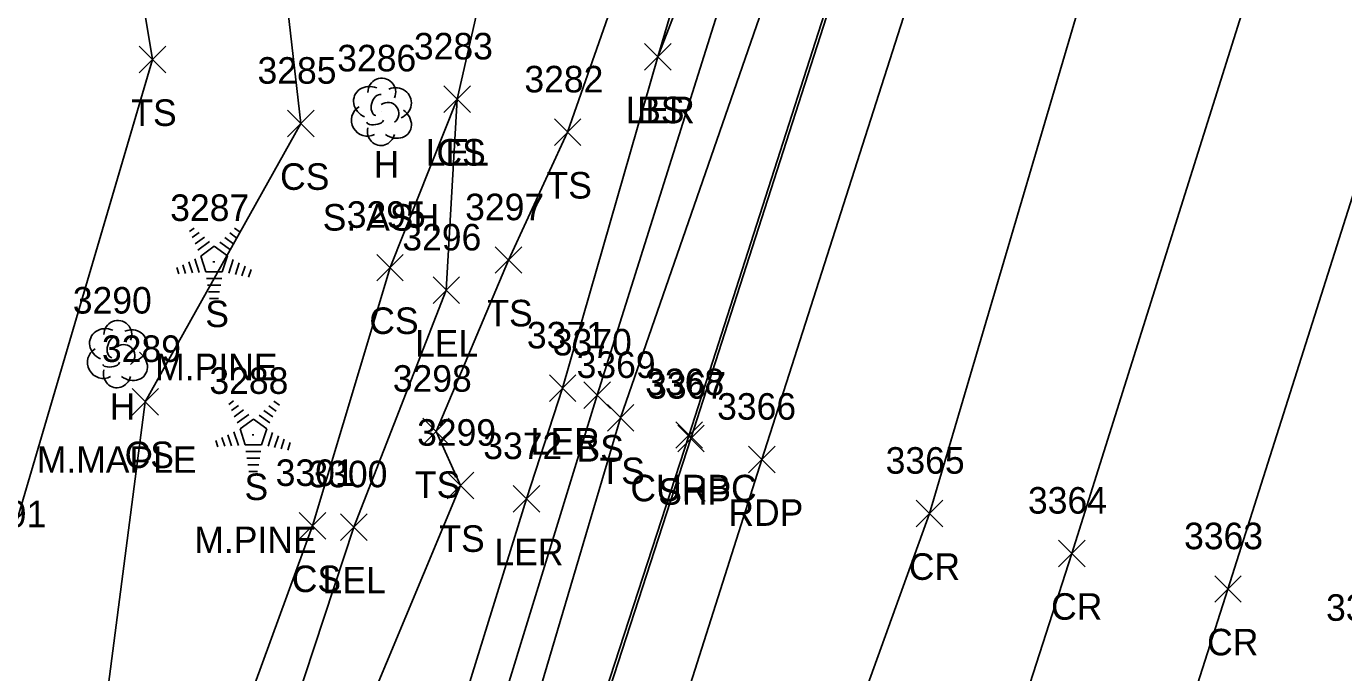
# Model space of a CAD drawing. Extents: x 1462089 to 1464015, y 730534 to 736144.
# Drawn here: x 1462931.1 to 1463030.4, y 732757.3 to 732806 of the extents above; entities that cross this region are included whole.
import ezdxf

# ---------------------------------------------------------------- set-up
doc = ezdxf.new("R2010")
doc.units = 0
for name, color, linetype in [('L_A', 7, 'Continuous'), ('L_C', 7, 'Continuous'), ('L_I', 7, 'Continuous'), ('L_TIC', 7, 'Continuous'), ('LARO', 7, 'Continuous'), ('LELB', 7, 'Continuous'), ('LTC', 7, 'Continuous'), ('LTD', 7, 'Continuous'), ('P_A', 7, 'Continuous'), ('P_I', 7, 'Continuous'), ('P_TIC', 7, 'Continuous'), ('PET', 7, 'Continuous'), ('PRC', 7, 'Continuous'), ('PSP', 7, 'Continuous'), ('R_A', 7, 'Continuous'), ('R_I', 7, 'Continuous'), ('R_TIC', 7, 'Continuous'), ('RC', 7, 'Continuous')]:
    doc.layers.add(name, color=color, linetype=linetype)

msp = doc.modelspace()

# ---------------------------------------------------------------- linework, layer by layer
at = {"layer": 'L_TIC'}
for points in [[(1462977.707, 732802.667), (1462979.707, 732804.667)], [(1462979.707, 732802.667), (1462977.707, 732804.667)], [(1462977.707, 732802.667), (1462979.707, 732804.667)], [(1462979.707, 732802.667), (1462977.707, 732804.667)], [(1462939.627, 732802.464), (1462941.627, 732804.464)], [(1462941.627, 732802.464), (1462939.627, 732804.464)], [(1462962.588, 732799.475), (1462964.588, 732801.475)], [(1462964.588, 732799.475), (1462962.588, 732801.475)], [(1462962.588, 732799.475), (1462964.588, 732801.475)], [(1462964.588, 732799.475), (1462962.588, 732801.475)], [(1462950.803, 732797.647), (1462952.803, 732799.647)], [(1462952.803, 732797.647), (1462950.803, 732799.647)], [(1462970.912, 732796.992), (1462972.912, 732798.992)], [(1462972.912, 732796.992), (1462970.912, 732798.992)], [(1462957.526, 732786.785), (1462959.526, 732788.785)], [(1462959.526, 732786.785), (1462957.526, 732788.785)], [(1462966.447, 732787.358), (1462968.447, 732789.358)], [(1462968.447, 732787.358), (1462966.447, 732789.358)], [(1462961.77, 732785.08), (1462963.77, 732787.08)], [(1462963.77, 732785.08), (1462961.77, 732787.08)], [(1462970.534, 732777.698), (1462972.534, 732779.698)], [(1462972.534, 732777.698), (1462970.534, 732779.698)], [(1462973.138, 732777.166), (1462975.138, 732779.166)], [(1462975.138, 732777.166), (1462973.138, 732779.166)], [(1462939.09, 732776.677), (1462941.09, 732778.677)], [(1462941.09, 732776.677), (1462939.09, 732778.677)], [(1462974.902, 732775.471), (1462976.902, 732777.471)], [(1462976.902, 732775.471), (1462974.902, 732777.471)], [(1462960.996, 732774.433), (1462962.996, 732776.433)], [(1462962.996, 732774.433), (1462960.996, 732776.433)], [(1462962.835, 732770.363), (1462964.835, 732772.363)], [(1462964.835, 732770.363), (1462962.835, 732772.363)], [(1462967.814, 732769.356), (1462969.814, 732771.356)], [(1462969.814, 732769.356), (1462967.814, 732771.356)], [(1462951.684, 732767.331), (1462953.684, 732769.331)], [(1462953.684, 732767.331), (1462951.684, 732769.331)], [(1462954.805, 732767.232), (1462956.805, 732769.232)], [(1462956.805, 732767.232), (1462954.805, 732769.232)]]:
    msp.add_lwpolyline(points, dxfattribs=at)
at = {"layer": 'LARO'}
for points in [[(1462983.425, 732830.893), (1462986.015, 732828.407), (1462978.707, 732803.667), (1462971.534, 732778.698), (1462968.814, 732770.356), (1462959.47, 732740.192), (1462953.018, 732726.608), (1462938.843, 732685.173), (1462927.765, 732651.687), (1462919.391, 732624.437), (1462913.188, 732613.501)], [(1462963.588, 732800.475), (1462962.77, 732786.08), (1462955.805, 732768.232), (1462949.839, 732750.151), (1462943.905, 732732.257), (1462937.187, 732721.708), (1462933.315, 732703.101), (1462919.188, 732660.623), (1462912.537, 732624.664), (1462906.906, 732612.496), (1462913.188, 732613.501)]]:
    msp.add_lwpolyline(points, dxfattribs=at)
at = {"layer": 'LELB'}
for points in [[(1463108.712, 733226.095), (1463108.784, 733215.454), (1463107.913, 733210.669), (1463106.517, 733207.368), (1463097.654, 733182.341), (1463096.327, 733171.823), (1463062.968, 733061.463), (1463044.31, 733003.118), (1463029.331, 732955.277), (1463018.109, 732921.023), (1463012.519, 732895.454), (1463002.138, 732868.555), (1462989.945, 732828.368), (1462974.138, 732778.166), (1462962.051, 732738.86), (1462942.093, 732684.704)], [(1463108.712, 733226.095), (1463110.436, 733215.453), (1463109.61, 733208.142), (1463106.265, 733200.459), (1463099.076, 733171.499), (1463080.202, 733104.808), (1463066.068, 733061.121), (1463047.437, 733002.3), (1463031.887, 732954.264), (1463021.288, 732920.451), (1463016.036, 732893.813), (1463006.161, 732867.271), (1462993.391, 732826.963), (1462975.902, 732776.471), (1462964.589, 732738.298), (1462945.297, 732683.439)], [(1463055.631, 733063.213), (1463034.634, 733001.948), (1463021.174, 732953.091), (1463005.856, 732923.496), (1463000.799, 732913.835), (1462995.197, 732902.161), (1462991.681, 732870.515), (1462983.425, 732830.893), (1462971.912, 732797.992), (1462967.447, 732788.358), (1462961.996, 732775.433), (1462963.835, 732771.363), (1462954.148, 732748.126), (1462943.905, 732732.257), (1462943.457, 732721.306), (1462938.529, 732701.154), (1462919.188, 732660.623)], [(1463024.958, 733052.891), (1463019.373, 733009.957), (1463000.008, 732962.325), (1462984.86, 732926.012), (1462972.756, 732908.944), (1462960.375, 732884.471), (1462958.085, 732841.861), (1462948.328, 732829.183), (1462951.803, 732798.647), (1462940.09, 732777.677), (1462936.198, 732747.889), (1462927.878, 732723.491), (1462921.502, 732707.292), (1462904.858, 732665.936), (1462895.558, 732628.878), (1462895.224, 732616.018)], [(1463021.174, 732953.091), (1462994.974, 732923.373), (1462984.021, 732905.015), (1462972.483, 732877.45), (1462971.141, 732833.655), (1462963.588, 732800.475), (1462958.526, 732787.785), (1462952.684, 732768.331), (1462946.396, 732751.12), (1462940.596, 732734.98), (1462932.298, 732721.663), (1462927.995, 732703.95), (1462913.72, 732663.308)], [(1463020.696, 732939.68), (1463015.324, 732921.652), (1463008.92, 732896.487), (1462998.708, 732869.727), (1462988.234, 732828.409), (1462978.707, 732803.667)], [(1462929.374, 732765.217), (1462940.627, 732803.464), (1462938.451, 732816.709), (1462939.435, 732831.352)]]:
    msp.add_lwpolyline(points, dxfattribs=at)
at = {"layer": 'LTC'}
for p, q in [((1462943.42, 732790.51), (1462943.775, 732790.768)), ((1462946.819, 732790.75), (1462947.238, 732790.446)), ((1462943.63, 732790.045), (1462944.159, 732790.429)), ((1462943.839, 732789.579), (1462944.543, 732790.09)), ((1462944.049, 732789.113), (1462944.927, 732789.751)), ((1462945.705, 732789.705), (1462946.515, 732789.117)), ((1462946.076, 732790.054), (1462946.756, 732789.56)), ((1462946.447, 732790.402), (1462946.997, 732790.003)), ((1462944.274, 732788.658), (1462945.285, 732789.393)), ((1462944.274, 732788.658), (1462944.661, 732787.465)), ((1462945.285, 732789.393), (1462946.282, 732788.668)), ((1462946.282, 732788.668), (1462945.891, 732787.465)), ((1462942.453, 732787.789), (1462942.605, 732787.321)), ((1462942.908, 732788.006), (1462943.12, 732787.354)), ((1462943.364, 732788.223), (1462943.635, 732787.387)), ((1462943.819, 732788.439), (1462944.15, 732787.42)), ((1462946.72, 732788.397), (1462946.382, 732787.357)), ((1462947.164, 732788.146), (1462946.877, 732787.262)), ((1462947.609, 732787.896), (1462947.372, 732787.167)), ((1462945.891, 732787.465), (1462944.661, 732787.465)), ((1462945.853, 732786.965), (1462944.708, 732786.965)), ((1462948.053, 732787.646), (1462947.866, 732787.072)), ((1462945.769, 732786.465), (1462944.781, 732786.465)), ((1462945.685, 732785.965), (1462944.854, 732785.965)), ((1462945.601, 732785.465), (1462944.926, 732785.465)), ((1462946.372, 732777.479), (1462946.727, 732777.736)), ((1462946.582, 732777.013), (1462947.111, 732777.397)), ((1462946.792, 732776.547), (1462947.495, 732777.059)), ((1462949.029, 732777.022), (1462949.708, 732776.529)), ((1462949.4, 732777.371), (1462949.949, 732776.971)), ((1462949.771, 732777.719), (1462950.19, 732777.414)), ((1462947.001, 732776.081), (1462947.88, 732776.719)), ((1462947.226, 732775.626), (1462948.237, 732776.361)), ((1462948.237, 732776.361), (1462949.235, 732775.636)), ((1462948.657, 732776.674), (1462949.467, 732776.085)), ((1462945.405, 732774.758), (1462945.557, 732774.29)), ((1462945.86, 732774.974), (1462946.072, 732774.323)), ((1462946.316, 732775.191), (1462946.587, 732774.356)), ((1462946.771, 732775.407), (1462947.102, 732774.388)), ((1462947.226, 732775.626), (1462947.613, 732774.433)), ((1462949.235, 732775.636), (1462948.843, 732774.433)), ((1462949.672, 732775.365), (1462949.334, 732774.326)), ((1462950.117, 732775.115), (1462949.829, 732774.23)), ((1462950.561, 732774.865), (1462950.324, 732774.135)), ((1462948.843, 732774.433), (1462947.613, 732774.433)), ((1462948.805, 732773.933), (1462947.66, 732773.933)), ((1462951.005, 732774.614), (1462950.819, 732774.04)), ((1462948.721, 732773.433), (1462947.733, 732773.433)), ((1462948.637, 732772.933), (1462947.806, 732772.933)), ((1462948.554, 732772.433), (1462947.879, 732772.433))]:
    msp.add_line(p, q, dxfattribs=at)
at = {"layer": 'LTD'}
for p, q in [((1462957.865, 732799.576), (1462957.865, 732799.576)), ((1462957.865, 732799.576), (1462957.865, 732799.576)), ((1462937.973, 732781.323), (1462937.973, 732781.323)), ((1462937.973, 732781.323), (1462937.973, 732781.323))]:
    msp.add_line(p, q, dxfattribs=at)
for centre in [(1462957.911, 732801.01), (1462938.02, 732782.757)]:
    msp.add_arc(centre, 1.047, 335.52715, 180.95627, dxfattribs=at)
for centre, major_axis, ratio, start_param, end_param in [((1462957.073, 732800.243), (1.21, -0.512), 0.895232, 1.570796, 4.712389), ((1462957.656, 732800.035), (-0.208, -0.792), 0.645439, 3.141593, 6.283185), ((1462958.906, 732800.16), (-1.141, -0.483), 0.949671, 1.570796, 4.712389), ((1462956.781, 732798.868), (0.584, -1.042), 0.959034, 3.141593, 6.283185), ((1462958.365, 732799.41), (-0.5, 0.667), 0.989748, 3.141593, 6.283185), ((1462958.865, 732798.743), (-1.09, 0.792), 0.841452, 1.570796, 4.712389), ((1462957.406, 732798.826), (-0.625, -0.083), 0.423636, 0, 3.141593), ((1462957.865, 732798.076), (0.265, 1.061), 0.942809, 1.570796, 4.712389), ((1462937.182, 732781.99), (1.21, -0.512), 0.895232, 1.570796, 4.712389), ((1462939.015, 732781.907), (-1.141, -0.483), 0.949671, 1.570796, 4.712389), ((1462937.765, 732781.782), (-0.208, -0.792), 0.645439, 3.141593, 6.283185), ((1462938.473, 732781.157), (-0.5, 0.667), 0.989748, 3.141593, 6.283185), ((1462936.89, 732780.615), (0.584, -1.042), 0.959034, 3.141593, 6.283185), ((1462938.973, 732780.49), (-1.09, 0.792), 0.841452, 1.570796, 4.712389), ((1462937.974, 732779.823), (0.265, 1.061), 0.942809, 1.570796, 4.712389), ((1462937.515, 732780.573), (-0.625, -0.083), 0.423636, 0, 3.141593)]:
    msp.add_ellipse(centre, major_axis=major_axis, ratio=ratio, start_param=start_param, end_param=end_param, dxfattribs=at)
at = {"layer": 'P_TIC'}
for points in [[(1462980.203, 732773.911), (1462982.203, 732775.911)], [(1462982.203, 732773.911), (1462980.203, 732775.911)], [(1462985.534, 732772.324), (1462987.534, 732774.324)], [(1462987.534, 732772.324), (1462985.534, 732774.324)], [(1462998.18, 732768.255), (1463000.18, 732770.255)], [(1463000.18, 732768.255), (1462998.18, 732770.255)], [(1463008.903, 732765.247), (1463010.903, 732767.247)], [(1463010.903, 732765.247), (1463008.903, 732767.247)], [(1463020.663, 732762.563), (1463022.663, 732764.563)], [(1463022.663, 732762.563), (1463020.663, 732764.563)]]:
    msp.add_lwpolyline(points, dxfattribs=at)
at = {"layer": 'PET'}
msp.add_lwpolyline([(1463162.643, 733438.248), (1463155.292, 733389.186), (1463147.906, 733342.629), (1463141.509, 733306.47), (1463132.057, 733260.296), (1463123.357, 733223.563), (1463108.711, 733168.538), (1463089.871, 733101.559), (1463076.274, 733055.88), (1463056.848, 732997.038), (1463043.716, 732952.003), (1463030.352, 732910.945), (1463015.802, 732864.486), (1463002.528, 732823.317), (1462986.534, 732773.324), (1462974.36, 732735.003), (1462957.209, 732680.823)], dxfattribs=at)
at = {"layer": 'PRC'}
for points in [[(1463173.047, 733431.971), (1463166.537, 733387.928), (1463158.949, 733340.731), (1463152.255, 733304.548), (1463143.593, 733257.278), (1463135.288, 733220.7), (1463120.899, 733164.909), (1463101.363, 733098.435), (1463088.621, 733051.159), (1463070.001, 732996.411), (1463055.285, 732948.064), (1463043.074, 732909.007), (1463027.36, 732860.417), (1463013.906, 732819.272), (1462999.18, 732769.255), (1462985.716, 732731.928), (1462969.444, 732677.267)], [(1463184.256, 733428.992), (1463177.497, 733386.208), (1463169.424, 733335.001), (1463162.872, 733301.128), (1463154.541, 733254.523), (1463145.288, 733216.479), (1463131.667, 733162.646), (1463112.818, 733093.24), (1463099.084, 733044.738), (1463082.496, 732993.09), (1463066.926, 732944.788), (1463054.224, 732905.139), (1463038.504, 732856.129), (1463025.084, 732814.554), (1463009.903, 732766.247), (1462997.491, 732727.734), (1462980.345, 732670.554), (1462968.817, 732637.254), (1462956.141, 732592.493), (1462943.226, 732555.631), (1462933.854, 732526.131), (1462921.414, 732485.157), (1462905.691, 732440.942), (1462895.983, 732404.526)], [(1463154.541, 733254.523), (1463146.614, 733215.85), (1463135.444, 733161.471), (1463118.39, 733090.76), (1463105.826, 733042.869), (1463089.368, 732989.244), (1463076.43, 732943.443), (1463063.883, 732901.539), (1463049.781, 732852.757), (1463036.576, 732810.581), (1463021.663, 732763.563), (1463007.349, 732718.699), (1462991.106, 732667.436), (1462980.417, 732633.719), (1462966.431, 732588.152), (1462955.049, 732551.986), (1462945.505, 732521.937), (1462931.545, 732478.169), (1462917.136, 732435.424), (1462906.012, 732400.463)]]:
    msp.add_lwpolyline(points, dxfattribs=at)
at = {"layer": 'PSP'}
msp.add_lwpolyline([(1463155.465, 733437.103), (1463151.689, 733409.079), (1463149.004, 733391.934), (1463141.96, 733349.085), (1463135.177, 733308.49), (1463125.927, 733264.089), (1463122.72, 733251.489), (1463119.109, 733234.451), (1463113.239, 733211.25), (1463103.077, 733170.516), (1463084.783, 733103.688), (1463070.661, 733057.939), (1463052.859, 733000.448), (1463038.278, 732952.982), (1463025.309, 732912.144), (1463010.737, 732866.349), (1462997.435, 732825.46), (1462981.203, 732774.911), (1462968.734, 732736.5), (1462951.614, 732681.876)], dxfattribs=at)
at = {"layer": 'R_TIC'}
for points in [[(1462980.059, 732774.172), (1462982.059, 732776.172)], [(1462982.059, 732774.172), (1462980.059, 732776.172)]]:
    msp.add_lwpolyline(points, dxfattribs=at)
at = {"layer": 'RC'}
msp.add_lwpolyline([(1463111.199, 733221.619), (1463111.648, 733221.535), (1463112.556, 733218.826), (1463113.165, 733213.963), (1463112.933, 733211.396), (1463102.858, 733170.54), (1463084.321, 733103.793), (1463070.499, 733057.913), (1463052.685, 733000.478), (1463038.078, 732953.168), (1463025.197, 732912.251), (1463010.504, 732866.429), (1462997.215, 732825.499), (1462981.059, 732775.172), (1462968.496, 732736.533), (1462951.35, 732681.835)], dxfattribs=at)

# ---------------------------------------------------------------- texts
at = {"layer": 'L_A'}
for s, p in [('LER', (1462976.289, 732798.667)), ('BS', (1462977.148, 732798.667)), ('TS', (1462939.037, 732798.464)), ('LEL', (1462961.226, 732795.475)), ('CS', (1462962.029, 732795.475)), ('CS', (1462950.244, 732793.647)), ('H', (1462957.298, 732794.576)), ('TS', (1462970.321, 732792.992)), ('S', (1462944.611, 732783.302)), ('CS', (1462956.967, 732782.785)), ('TS', (1462965.857, 732783.358)), ('LEL', (1462960.408, 732781.08)), ('H', (1462937.406, 732776.323)), ('LER', (1462969.116, 732773.698)), ('BS', (1462972.579, 732773.166)), ('CS', (1462938.531, 732772.677)), ('TS', (1462974.311, 732771.471)), ('S', (1462947.563, 732770.27)), ('TS', (1462960.406, 732770.433)), ('TS', (1462962.245, 732766.363)), ('LER', (1462966.397, 732765.356)), ('CS', (1462951.125, 732763.331)), ('LEL', (1462953.443, 732763.232))]:
    msp.add_text(s, height=2, dxfattribs=at).set_placement(p)
at = {"layer": 'L_C'}
for s, p in [('S. ASH', (1462953.455, 732790.576)), ('M.PINE', (1462940.832, 732779.302)), ('M.MAPLE', (1462931.911, 732772.323)), ('M.PINE', (1462943.784, 732766.27))]:
    msp.add_text(s, height=2, dxfattribs=at).set_placement(p)
at = {"layer": 'L_I'}
for s, p in [('3286', (1462954.55, 732802.576)), ('3283', (1462960.328, 732803.475)), ('3283', (1462960.328, 732803.475)), ('3285', (1462948.544, 732801.647)), ('3282', (1462968.652, 732800.992)), ('3287', (1462941.965, 732791.302)), ('3295', (1462955.266, 732790.785)), ('3297', (1462964.188, 732791.358)), ('3296', (1462959.455, 732789.08)), ('3290', (1462934.627, 732784.323)), ('3371', (1462968.841, 732781.698)), ('3289', (1462936.823, 732780.677)), ('3370', (1462970.792, 732781.166)), ('3369', (1462972.587, 732779.471)), ('3288', (1462944.918, 732778.27)), ('3298', (1462958.736, 732778.433)), ('3299', (1462960.568, 732774.363)), ('3372', (1462965.555, 732773.356)), ('3301', (1462949.913, 732771.331)), ('3300', (1462952.38, 732771.232)), ('3291', (1462926.681, 732768.217)), ('3291', (1462926.681, 732768.217))]:
    msp.add_text(s, height=2, dxfattribs=at).set_placement(p)
at = {"layer": 'LTC'}
for p in [(1462945.168, 732788.406), (1462948.12, 732775.374)]:
    msp.add_text('.', height=1.037, rotation=270, dxfattribs=at).set_placement(p)
at = {"layer": 'P_A'}
for s, p in [('SHP', (1462978.738, 732769.911)), ('RDP', (1462984.022, 732768.324)), ('CR', (1462997.613, 732764.255)), ('CR', (1463008.336, 732761.247)), ('CR', (1463020.096, 732758.563))]:
    msp.add_text(s, height=2, dxfattribs=at).set_placement(p)
at = {"layer": 'P_I'}
for s, p in [('3367', (1462977.896, 732777.911)), ('3366', (1462983.172, 732776.324)), ('3365', (1462995.873, 732772.255)), ('3364', (1463006.596, 732769.247)), ('3363', (1463018.356, 732766.563)), ('3362', (1463029.054, 732761.169))]:
    msp.add_text(s, height=2, dxfattribs=at).set_placement(p)
at = {"layer": 'R_A'}
msp.add_text('CURBC', height=2, dxfattribs=at).set_placement((1462976.642, 732770.172))
at = {"layer": 'R_I'}
msp.add_text('3368', height=2, dxfattribs=at).set_placement((1462977.752, 732778.172))

doc.saveas('drawing.dxf')
